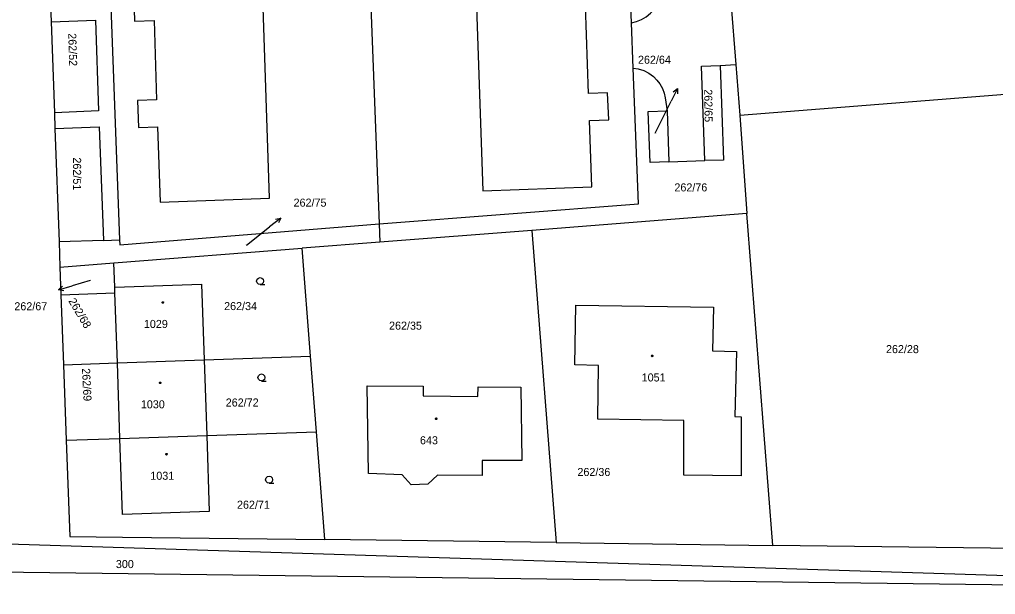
# Model space of a CAD drawing. Extents: x -757994 to -755874, y -1047691 to -1046119.
# Drawn here: x -757364.3 to -757261.1, y -1047390.3 to -1047329.6 of the extents above; entities that cross this region are included whole.
import ezdxf

# ---------------------------------------------------------------- set-up
doc = ezdxf.new("R2010")
doc.units = 0
doc.layers.add('katastrální mapa', color=7, linetype='Continuous')

msp = doc.modelspace()

# ---------------------------------------------------------------- linework, layer by layer
at = {"layer": 'katastrální mapa'}
for p, q in [((-757357.27, -1047255.99), (-757353.69, -1047352.86)), ((-757337.83, -1047348.44), (-757340.92, -1047257.86)), ((-757299.58, -1047329.9), (-757300.44, -1047306.88)), ((-757327.9, -1047307.9), (-757326.27, -1047351.17)), ((-757316.7, -1047307.48), (-757315.3, -1047347.66)), ((-757352.18, -1047326.85), (-757352.1, -1047329.75)), ((-757289.09, -1047327.68), (-757288.57, -1047334.32)), ((-757360.99, -1047328.08), (-757360.93, -1047329.82)), ((-757304.12, -1047337.38), (-757304.45, -1047328.07)), ((-757360.93, -1047329.82), (-757356.25, -1047329.64)), ((-757360.93, -1047329.82), (-757360.58, -1047339.43)), ((-757356.25, -1047329.64), (-757355.91, -1047339.23)), ((-757352.1, -1047329.75), (-757350.05, -1047329.67)), ((-757350.05, -1047329.67), (-757349.77, -1047338.05)), ((-757299.4, -1047334.71), (-757299.58, -1047329.9)), ((-757298.86, -1047349.03), (-757299.4, -1047334.71)), ((-757292.19, -1047334.48), (-757290.2, -1047334.42)), ((-757291.85, -1047344.48), (-757292.19, -1047334.48)), ((-757290.2, -1047334.42), (-757288.57, -1047334.32)), ((-757290.2, -1047334.42), (-757289.86, -1047344.41)), ((-757288.57, -1047334.32), (-757288.15, -1047339.68)), ((-757294.73, -1047336.86), (-757295.4, -1047338.2)), ((-757349.77, -1047338.05), (-757351.8, -1047338.11)), ((-757351.8, -1047338.11), (-757351.7, -1047340.99)), ((-757302.11, -1047337.31), (-757304.12, -1047337.38)), ((-757301.97, -1047340.18), (-757302.11, -1047337.31)), ((-757296.04, -1047337.85), (-757295.81, -1047339.22)), ((-757288.15, -1047339.68), (-757257.32, -1047337.25)), ((-757297.1, -1047341.58), (-757295.4, -1047338.2)), ((-757355.91, -1047339.23), (-757360.58, -1047339.43)), ((-757360.58, -1047339.43), (-757360.52, -1047341.08)), ((-757304.02, -1047340.25), (-757301.97, -1047340.18)), ((-757297.81, -1047339.29), (-757295.81, -1047339.22)), ((-757297.62, -1047344.68), (-757297.81, -1047339.29)), ((-757295.81, -1047339.22), (-757295.63, -1047344.61)), ((-757288.15, -1047339.68), (-757287.38, -1047350.08)), ((-757360.52, -1047341.08), (-757355.84, -1047340.92)), ((-757360.52, -1047341.08), (-757360.09, -1047353.06)), ((-757355.84, -1047340.92), (-757355.39, -1047352.92)), ((-757351.7, -1047340.99), (-757349.67, -1047340.92)), ((-757349.67, -1047340.92), (-757349.4, -1047348.87)), ((-757303.77, -1047347.25), (-757304.02, -1047340.25)), ((-757295.63, -1047344.61), (-757297.62, -1047344.68)), ((-757295.63, -1047344.61), (-757291.85, -1047344.48)), ((-757289.86, -1047344.41), (-757291.85, -1047344.48)), ((-757315.3, -1047347.66), (-757303.77, -1047347.25)), ((-757349.4, -1047348.87), (-757337.83, -1047348.44)), ((-757326.27, -1047351.17), (-757298.86, -1047349.03)), ((-757287.38, -1047350.08), (-757310.11, -1047351.85)), ((-757284.66, -1047385.13), (-757287.38, -1047350.08)), ((-757353.67, -1047353.36), (-757326.27, -1047351.17)), ((-757340.29, -1047353.41), (-757337.84, -1047351.47)), ((-757336.66, -1047350.54), (-757337.84, -1047351.47)), ((-757326.27, -1047351.17), (-757326.2, -1047353.1)), ((-757310.11, -1047351.85), (-757326.2, -1047353.1)), ((-757310.11, -1047351.85), (-757307.55, -1047384.84)), ((-757355.39, -1047352.92), (-757360.09, -1047353.06)), ((-757360.09, -1047353.06), (-757359.99, -1047355.72)), ((-757355.39, -1047352.92), (-757353.69, -1047352.86)), ((-757353.69, -1047352.86), (-757353.67, -1047353.36)), ((-757326.2, -1047353.1), (-757334.39, -1047353.73)), ((-757354.29, -1047355.28), (-757334.39, -1047353.73)), ((-757333.51, -1047365.13), (-757334.39, -1047353.73)), ((-757359.99, -1047355.72), (-757354.29, -1047355.28)), ((-757354.2, -1047357.84), (-757354.29, -1047355.28)), ((-757359.99, -1047355.72), (-757359.88, -1047358.66)), ((-757360.14, -1047358.12), (-757358.7, -1047357.7)), ((-757356.8, -1047357.14), (-757358.7, -1047357.7)), ((-757354.2, -1047357.84), (-757345.02, -1047357.53)), ((-757345.02, -1047357.53), (-757344.75, -1047365.54)), ((-757359.88, -1047358.66), (-757354.18, -1047358.45)), ((-757359.88, -1047358.66), (-757359.61, -1047366.04)), ((-757354.18, -1047358.45), (-757354.2, -1047357.84)), ((-757353.92, -1047365.84), (-757354.18, -1047358.45)), ((-757305.56, -1047366.05), (-757305.46, -1047359.74)), ((-757305.46, -1047359.74), (-757290.93, -1047359.96)), ((-757290.93, -1047359.96), (-757291.02, -1047364.59)), ((-757291.02, -1047364.59), (-757288.5, -1047364.65)), ((-757288.5, -1047364.65), (-757288.65, -1047371.53)), ((-757359.61, -1047366.04), (-757353.92, -1047365.84)), ((-757353.92, -1047365.84), (-757344.75, -1047365.54)), ((-757353.65, -1047373.83), (-757353.92, -1047365.84)), ((-757344.75, -1047365.54), (-757333.51, -1047365.13)), ((-757344.75, -1047365.54), (-757344.48, -1047373.52)), ((-757332.89, -1047373.12), (-757333.51, -1047365.13)), ((-757359.61, -1047366.04), (-757359.32, -1047374.01)), ((-757303.06, -1047366.11), (-757305.56, -1047366.05)), ((-757303.16, -1047371.79), (-757303.06, -1047366.11)), ((-757327.51, -1047368.26), (-757321.61, -1047368.32)), ((-757327.39, -1047377.54), (-757327.51, -1047368.26)), ((-757321.61, -1047368.32), (-757321.62, -1047369.33)), ((-757315.81, -1047369.39), (-757315.8, -1047368.39)), ((-757315.8, -1047368.39), (-757311.29, -1047368.43)), ((-757311.29, -1047368.43), (-757311.19, -1047376.18)), ((-757321.62, -1047369.33), (-757315.81, -1047369.39)), ((-757294.07, -1047371.93), (-757303.16, -1047371.79)), ((-757294.06, -1047377.71), (-757294.07, -1047371.93)), ((-757288.65, -1047371.53), (-757288, -1047371.55)), ((-757288, -1047371.55), (-757287.98, -1047377.77)), ((-757344.48, -1047373.52), (-757332.89, -1047373.12)), ((-757332, -1047384.52), (-757332.89, -1047373.12)), ((-757359.32, -1047374.01), (-757353.65, -1047373.83)), ((-757359.32, -1047374.01), (-757358.95, -1047384.18)), ((-757353.65, -1047373.83), (-757344.48, -1047373.52)), ((-757353.37, -1047381.87), (-757353.65, -1047373.83)), ((-757344.48, -1047373.52), (-757344.21, -1047381.55)), ((-757315.36, -1047376.15), (-757315.37, -1047377.74)), ((-757311.19, -1047376.18), (-757315.36, -1047376.15)), ((-757323.82, -1047377.68), (-757327.39, -1047377.54)), ((-757322.86, -1047378.72), (-757323.82, -1047377.68)), ((-757320.09, -1047377.71), (-757321.12, -1047378.66)), ((-757315.37, -1047377.74), (-757320.09, -1047377.71)), ((-757287.98, -1047377.77), (-757294.06, -1047377.71)), ((-757321.12, -1047378.66), (-757322.86, -1047378.72)), ((-757344.21, -1047381.55), (-757353.37, -1047381.87)), ((-757358.95, -1047384.18), (-757353.39, -1047384.25)), ((-757353.39, -1047384.25), (-757332, -1047384.52)), ((-757307.55, -1047384.84), (-757332, -1047384.52)), ((-757254.95, -1047388.51), (-757375.44, -1047384.68)), ((-757307.55, -1047384.84), (-757284.66, -1047385.13)), ((-757254.61, -1047385.53), (-757284.66, -1047385.13)), ((-757181.2, -1047390.32), (-757375.59, -1047387.84))]:
    msp.add_line(p, q, dxfattribs=at)
for points in [[(-757299.58, -1047329.9), (-757299.07, -1047329.78), (-757298.53, -1047329.56), (-757298.03, -1047329.27), (-757297.57, -1047328.91), (-757297.21, -1047328.53), (-757296.91, -1047328.13), (-757296.64, -1047327.66), (-757296.45, -1047327.15), (-757296.32, -1047326.63), (-757296.26, -1047326.1), (-757296.28, -1047325.59)], [(-757299.4, -1047334.71), (-757298.88, -1047334.78), (-757298.29, -1047334.95), (-757297.75, -1047335.22), (-757297.26, -1047335.58), (-757296.89, -1047335.96), (-757296.59, -1047336.36), (-757296.32, -1047336.84), (-757296.14, -1047337.36), (-757296.04, -1047337.85)], [(-757295.17, -1047337.19), (-757294.73, -1047336.86), (-757294.73, -1047337.42)], [(-757337.21, -1047350.65), (-757336.66, -1047350.54), (-757336.9, -1047351.05)], [(-757338.82, -1047357.57), (-757339.01, -1047357.52), (-757339.15, -1047357.39), (-757339.2, -1047357.2), (-757339.15, -1047357.01), (-757339.01, -1047356.88), (-757338.83, -1047356.83), (-757338.64, -1047356.88), (-757338.5, -1047357.01), (-757338.46, -1047357.21), (-757338.5, -1047357.4), (-757338.64, -1047357.53), (-757338.83, -1047357.58), (-757338.33, -1047357.58)], [(-757359.59, -1047358.22), (-757360.14, -1047358.12), (-757359.73, -1047357.74)], [(-757338.69, -1047367.76), (-757338.88, -1047367.71), (-757339.01, -1047367.58), (-757339.07, -1047367.39), (-757339.01, -1047367.21), (-757338.88, -1047367.07), (-757338.7, -1047367.02), (-757338.51, -1047367.07), (-757338.38, -1047367.21), (-757338.33, -1047367.4), (-757338.38, -1047367.59), (-757338.51, -1047367.72), (-757338.7, -1047367.77), (-757338.2, -1047367.77)], [(-757337.88, -1047378.56), (-757338.07, -1047378.51), (-757338.21, -1047378.38), (-757338.26, -1047378.19), (-757338.21, -1047378.01), (-757338.07, -1047377.87), (-757337.89, -1047377.82), (-757337.7, -1047377.87), (-757337.57, -1047378.01), (-757337.52, -1047378.2), (-757337.57, -1047378.39), (-757337.7, -1047378.52), (-757337.89, -1047378.57), (-757337.39, -1047378.57)]]:
    msp.add_lwpolyline(points, dxfattribs=at)
for points in [[(-757349.11, -1047359.38), (-757349.06, -1047359.39), (-757349.03, -1047359.43), (-757349.02, -1047359.46), (-757349.03, -1047359.5), (-757349.08, -1047359.54), (-757349.11, -1047359.54), (-757349.16, -1047359.53), (-757349.19, -1047359.5), (-757349.2, -1047359.46), (-757349.19, -1047359.42), (-757349.15, -1047359.38)], [(-757297.4, -1047365.02), (-757297.35, -1047365.03), (-757297.33, -1047365.08), (-757297.32, -1047365.11), (-757297.33, -1047365.16), (-757297.36, -1047365.19), (-757297.4, -1047365.2), (-757297.45, -1047365.18), (-757297.48, -1047365.15), (-757297.49, -1047365.11), (-757297.48, -1047365.07), (-757297.44, -1047365.03)], [(-757349.39, -1047367.87), (-757349.34, -1047367.88), (-757349.32, -1047367.92), (-757349.3, -1047367.95), (-757349.32, -1047367.99), (-757349.35, -1047368.03), (-757349.39, -1047368.03), (-757349.44, -1047368.02), (-757349.47, -1047367.99), (-757349.48, -1047367.95), (-757349.47, -1047367.91), (-757349.43, -1047367.87)], [(-757320.22, -1047371.67), (-757320.17, -1047371.68), (-757320.15, -1047371.72), (-757320.14, -1047371.75), (-757320.15, -1047371.79), (-757320.19, -1047371.83), (-757320.22, -1047371.84), (-757320.26, -1047371.82), (-757320.29, -1047371.79), (-757320.3, -1047371.75), (-757320.29, -1047371.71), (-757320.25, -1047371.67)], [(-757348.72, -1047375.42), (-757348.67, -1047375.43), (-757348.65, -1047375.47), (-757348.64, -1047375.5), (-757348.65, -1047375.54), (-757348.69, -1047375.58), (-757348.72, -1047375.59), (-757348.76, -1047375.57), (-757348.79, -1047375.54), (-757348.8, -1047375.5), (-757348.79, -1047375.46), (-757348.75, -1047375.42)]]:
    msp.add_lwpolyline(points, close=True, dxfattribs=at)

# ---------------------------------------------------------------- texts
for s, height, rotation, p in [('262/52', 0.85, 271.8685, (-757359.12, -1047331.03)), ('262/65', 0.85, 270.7226, (-757291.9, -1047336.94)), ('262/51', 0.85, 269.9777, (-757358.6, -1047344.14)), ('262/75', 0.05, 5.0993, (-757340.42, -1047353.42)), ('262/68', 0.85, 300.7455, (-757359.13, -1047359.31)), ('262/69', 0.85, 272.7852, (-757357.66, -1047366.44))]:
    msp.add_text(s, height=height, rotation=rotation, dxfattribs=at).set_placement(p)
for s, height, p in [('262/64', 0.85, (-757298.9, -1047334.24)), ('262/64', 0.05, (-757297.09, -1047341.58)), ('262/76', 0.85, (-757295.05, -1047347.73)), ('262/75', 0.85, (-757335.3, -1047349.34)), ('262/67', 0.05, (-757356.79, -1047357.14)), ('262/67', 0.85, (-757364.81, -1047360.29)), ('262/34', 0.85, (-757342.64, -1047360.27)), ('1029', 0.85, (-757351.12, -1047362.16)), ('262/35', 0.85, (-757325.21, -1047362.34)), ('262/28', 0.85, (-757272.69, -1047364.82)), ('1051', 0.85, (-757298.51, -1047367.81)), ('1030', 0.85, (-757351.44, -1047370.65)), ('262/72', 0.85, (-757342.47, -1047370.46)), ('643', 0.85, (-757321.94, -1047374.45)), ('262/36', 0.85, (-757305.3, -1047377.8)), ('1031', 0.85, (-757350.44, -1047378.2)), ('262/71', 0.85, (-757341.28, -1047381.26)), ('300', 0.85, (-757354.08, -1047387.53))]:
    msp.add_text(s, height=height, dxfattribs=at).set_placement(p)

doc.saveas('drawing.dxf')
